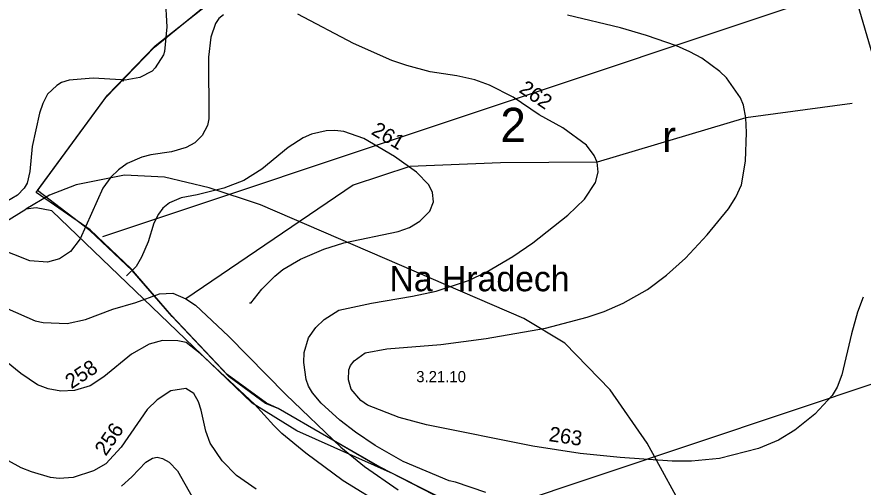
# Model space of a CAD drawing. Extents: x -662500 to -655523, y -1056000 to -1049993.
# Drawn here: x -661264 to -660694, y -1051665 to -1051349 of the extents above; entities that cross this region are included whole.
import ezdxf

# ---------------------------------------------------------------- set-up
doc = ezdxf.new("R2010")
doc.units = 0
for name, color, linetype in [('58', 7, 'Continuous'), ('Vrstva 1', 7, 'Continuous'), ('Vrstva 24', 7, 'Continuous'), ('Vrstva 46', 7, 'Continuous'), ('Vrstva 47', 7, 'Continuous'), ('Vrstva 5', 7, 'Continuous'), ('Vrstva 52', 7, 'Continuous'), ('Vrstva 57', 7, 'Continuous'), ('Vrstva 7', 7, 'Continuous')]:
    doc.layers.add(name, color=color, linetype=linetype)

msp = doc.modelspace()

# ---------------------------------------------------------------- linework, layer by layer
at = {"layer": '58'}
msp.add_lwpolyline([(-660954.84, -1051684.73), (-661019.26, -1051651.49), (-661088.02, -1051612.15), (-661096.49, -1051608.64), (-661120.92, -1051590.72), (-661159.33, -1051550.09), (-661186.32, -1051519.25), (-661214.88, -1051492.28), (-661249.95, -1051465.32), (-661202.87, -1051401.23), (-661170.76, -1051367.99), (-661128.4, -1051334.38)], dxfattribs=at)
at = {"layer": 'Vrstva 1'}
msp.add_lwpolyline([(-661122.96, -1052165.71), (-661115.78, -1052150.02), (-661075.82, -1052037.15), (-661075.7, -1052033.25), (-661075.53, -1052027.64), (-661075.33, -1052021.14), (-661075.17, -1052015.82), (-661074.99, -1052010.17), (-661050.62, -1051924.66), (-661025.57, -1051850.51), (-660999.68, -1051787.6), (-660960.61, -1051703.03), (-660954.94, -1051684.48), (-661022.97, -1051649.68), (-661088.06, -1051611.98), (-661095.96, -1051608.49), (-661122.36, -1051589.21), (-661159.82, -1051549.46), (-661187.06, -1051518.14), (-661214.68, -1051491.81), (-661250.88, -1051466.71), (-661204.06, -1051402.7), (-661171.31, -1051368.85), (-661098.04, -1051309.04)], dxfattribs=at)
at = {"layer": 'Vrstva 24'}
for points in [[(-660811, -1051687.5), (-660839.5, -1051635.5), (-660864.5, -1051599.5), (-660895, -1051568), (-660922.5, -1051551.5), (-661100, -1051475), (-661134.5, -1051463.5), (-661164.5, -1051456.5), (-661191.5, -1051455), (-661224, -1051461.5), (-661242, -1051468.5), (-661258, -1051478)], [(-661544.5, -1051614), (-661550.5, -1051604), (-661549, -1051590.5), (-661538, -1051572.5), (-661495.5, -1051546.5), (-661368, -1051523), (-661340, -1051515), (-661277, -1051489.5), (-661258, -1051478)], [(-660775, -1051753.5), (-660841, -1051749.5), (-660869.5, -1051742), (-660893, -1051730), (-660959, -1051682), (-661010.5, -1051656), (-661075.5, -1051627), (-661105.5, -1051608.5), (-661240.5, -1051479), (-661251, -1051477), (-661258, -1051478)]]:
    msp.add_lwpolyline(points, dxfattribs=at)
at = {"layer": 'Vrstva 46'}
msp.add_line((-659811.8, -1051303.28), (-660954.84, -1051684.73), dxfattribs=at)
at = {"layer": 'Vrstva 47'}
msp.add_line((-659893.49, -1051058.49), (-661206.18, -1051496.55), dxfattribs=at)
at = {"layer": 'Vrstva 5'}
msp.add_lwpolyline([(-660954.94, -1051684.48), (-661022.97, -1051649.68), (-661088.06, -1051611.98), (-661095.96, -1051608.49), (-661122.36, -1051589.21), (-661159.33, -1051550.09), (-661186.32, -1051519.25), (-661214.68, -1051491.81), (-661250.88, -1051466.71), (-661202.87, -1051401.23), (-661171.31, -1051368.85), (-661098.04, -1051309.04)], dxfattribs=at)
at = {"layer": 'Vrstva 52'}
msp.add_lwpolyline([(-660724.66, -1051248.73), (-660684.32, -1051385.67), (-660663.6, -1051424.65), (-660575.82, -1051529.8), (-660465.32, -1051694.68)], dxfattribs=at)
at = {"layer": 'Vrstva 57'}
msp.add_lwpolyline([(-660701.47, -1051406.86), (-660773.01, -1051416.51), (-660873.2, -1051446.27), (-660938.34, -1051446.81), (-660938.34, -1051446.81), (-660999.43, -1051449.16), (-661037.5, -1051461.84), (-661150.11, -1051538.24)], dxfattribs=at)
at = {"layer": 'Vrstva 7'}
for p, q in [((-661164.29, -1051332.89), (-661162.87, -1051355.28)), ((-661124.75, -1051347.06), (-661127.87, -1051349.62)), ((-661037.17, -1051366.34), (-661074.86, -1051346.78)), ((-660857.47, -1051355.99), (-660893.18, -1051347.35)), ((-661130.28, -1051353.02), (-661133.25, -1051362.09)), ((-661127.87, -1051349.62), (-661130.28, -1051353.02)), ((-661162.87, -1051355.28), (-661164.43, -1051371.72)), ((-660839.9, -1051360.95), (-660857.47, -1051355.99)), ((-661133.25, -1051362.09), (-661134.81, -1051375.69)), ((-660819.77, -1051368.04), (-660839.9, -1051360.95)), ((-661011.38, -1051377.82), (-661037.17, -1051366.34)), ((-660810.7, -1051372.01), (-660819.77, -1051368.04)), ((-661165.14, -1051374.13), (-661170.81, -1051382.92)), ((-661164.43, -1051371.72), (-661165.14, -1051374.13)), ((-661134.81, -1051375.69), (-661134.67, -1051417.07)), ((-660802.63, -1051376.4), (-660810.7, -1051372.01)), ((-661001.45, -1051381.22), (-661011.38, -1051377.82)), ((-660985.58, -1051385.47), (-661001.45, -1051381.22)), ((-660790.58, -1051385.19), (-660802.63, -1051376.4)), ((-661172.93, -1051385.04), (-661181.15, -1051389.3)), ((-661170.81, -1051382.92), (-661172.93, -1051385.04)), ((-660967.73, -1051388.16), (-660985.58, -1051385.47)), ((-660786.19, -1051389.44), (-660790.58, -1051385.19)), ((-661233.87, -1051392.7), (-661237.13, -1051394.68)), ((-661228.77, -1051391.14), (-661233.87, -1051392.7)), ((-661212.47, -1051389.86), (-661228.77, -1051391.14)), ((-661193.62, -1051390.85), (-661212.47, -1051389.86)), ((-661192.63, -1051391.71), (-661193.62, -1051390.85)), ((-661191.92, -1051390.86), (-661192.63, -1051391.71)), ((-661191.07, -1051391.14), (-661191.92, -1051390.86)), ((-661181.15, -1051389.3), (-661191.07, -1051391.14)), ((-660955.54, -1051390.86), (-660967.73, -1051388.16)), ((-660945.62, -1051394.54), (-660955.54, -1051390.86)), ((-660776.69, -1051402.9), (-660786.19, -1051389.44)), ((-661237.13, -1051394.68), (-661243.22, -1051400.49)), ((-660929.75, -1051402.62), (-660945.62, -1051394.54)), ((-661243.22, -1051400.49), (-661246.48, -1051406.87)), ((-660912.17, -1051414.52), (-660929.75, -1051402.62)), ((-660774.71, -1051408), (-660776.69, -1051402.9)), ((-661246.48, -1051406.87), (-661248.75, -1051413.39)), ((-660773.01, -1051416.51), (-660774.71, -1051408)), ((-661248.75, -1051413.39), (-661253.57, -1051435.78)), ((-660896.3, -1051423.17), (-660912.17, -1051414.52)), ((-661135.66, -1051421.61), (-661139.2, -1051428.41)), ((-661134.67, -1051417.07), (-661135.66, -1051421.61)), ((-660772.58, -1051426.43), (-660773.01, -1051416.51)), ((-661065.51, -1051427.56), (-661071.18, -1051429.83)), ((-661055.59, -1051425.15), (-661065.51, -1051427.56)), ((-661049.92, -1051425.01), (-661055.59, -1051425.15)), ((-661043.69, -1051425.72), (-661049.92, -1051425.01)), ((-661030.22, -1051430.4), (-661043.69, -1051425.72)), ((-660880.43, -1051434.93), (-660896.3, -1051423.17)), ((-660773.29, -1051445.56), (-660772.58, -1051426.43)), ((-661139.2, -1051428.41), (-661144.16, -1051433.37)), ((-661071.18, -1051429.83), (-661081.24, -1051436.35)), ((-661009.67, -1051442.58), (-661030.22, -1051430.4)), ((-661253.57, -1051435.78), (-661255.27, -1051452.5)), ((-661149.97, -1051436.35), (-661159.89, -1051439.32)), ((-661144.16, -1051433.37), (-661149.97, -1051436.35)), ((-661081.24, -1051436.35), (-661098.96, -1051450.94)), ((-660875.19, -1051441.73), (-660880.43, -1051434.93)), ((-661179.73, -1051442.87), (-661189.65, -1051447.26)), ((-661173.78, -1051441.31), (-661179.73, -1051442.87)), ((-661159.89, -1051439.32), (-661173.78, -1051441.31)), ((-660994.94, -1051453.07), (-661009.67, -1051442.58)), ((-660873.2, -1051446.27), (-660875.19, -1051441.73)), ((-661189.65, -1051447.26), (-661195.61, -1051451.37)), ((-660872.63, -1051453.07), (-660873.2, -1051446.27)), ((-660775.98, -1051461.57), (-660773.29, -1051445.56)), ((-661255.27, -1051452.5), (-661256.97, -1051460.44)), ((-661195.61, -1051451.37), (-661200.71, -1051456.33)), ((-661098.96, -1051450.94), (-661111.14, -1051458.6)), ((-660986.57, -1051461.57), (-660994.94, -1051453.07)), ((-660874.33, -1051459.87), (-660872.63, -1051453.07)), ((-661256.97, -1051460.44), (-661258.95, -1051463.7)), ((-661200.71, -1051456.33), (-661206.09, -1051463.84)), ((-661111.14, -1051458.6), (-661124.61, -1051463.84)), ((-660984.17, -1051466.67), (-660986.57, -1051461.57)), ((-660881.7, -1051471.21), (-660874.33, -1051459.87)), ((-660779.81, -1051469.79), (-660775.98, -1051461.57)), ((-661258.95, -1051463.7), (-661263.63, -1051468.52)), ((-661206.09, -1051463.84), (-661221.26, -1051497.85)), ((-661124.61, -1051463.84), (-661142.6, -1051468.37)), ((-660983.32, -1051472.91), (-660984.17, -1051466.67)), ((-661263.63, -1051468.52), (-661271.14, -1051472.91)), ((-661153.38, -1051470.36), (-661161.17, -1051473.62)), ((-661142.6, -1051468.37), (-661153.38, -1051470.36)), ((-660985.86, -1051479.29), (-660983.32, -1051472.91)), ((-660893.04, -1051481.98), (-660881.7, -1051471.21)), ((-660784.77, -1051477.59), (-660779.81, -1051469.79)), ((-661165.56, -1051477.16), (-661168.68, -1051481.27)), ((-661161.17, -1051473.62), (-661165.56, -1051477.16)), ((-660799.08, -1051495.3), (-660784.77, -1051477.59)), ((-661168.68, -1051481.27), (-661171.8, -1051487.36)), ((-660992.53, -1051485.95), (-660985.86, -1051479.29)), ((-660916.43, -1051500.69), (-660893.04, -1051481.98)), ((-661171.8, -1051487.36), (-661175.62, -1051499.83)), ((-660999.47, -1051490.34), (-660992.53, -1051485.95)), ((-661043.69, -1051500.54), (-661007.12, -1051492.89)), ((-661007.12, -1051492.89), (-660999.47, -1051490.34)), ((-660813.82, -1051510.89), (-660799.08, -1051495.3)), ((-661221.26, -1051497.85), (-661227.78, -1051506.5)), ((-661175.62, -1051499.83), (-661180.02, -1051510.18)), ((-661057.29, -1051504.79), (-661043.69, -1051500.54)), ((-660929.89, -1051509.76), (-660916.43, -1051500.69)), ((-661255.13, -1051512.73), (-661276.95, -1051504.23)), ((-661227.78, -1051506.5), (-661235.29, -1051511.31)), ((-661072.88, -1051511.46), (-661057.29, -1051504.79)), ((-661243.22, -1051513.58), (-661255.13, -1051512.73)), ((-661235.29, -1051511.31), (-661243.22, -1051513.58)), ((-661180.02, -1051510.18), (-661183.7, -1051516.42)), ((-661084.78, -1051518.54), (-661072.88, -1051511.46)), ((-660947.89, -1051520.24), (-660929.89, -1051509.76)), ((-660826.58, -1051522.23), (-660813.82, -1051510.89)), ((-661183.7, -1051516.42), (-661190.08, -1051522.79)), ((-661090.17, -1051522.94), (-661084.78, -1051518.54)), ((-661098.96, -1051531.72), (-661090.17, -1051522.94)), ((-660959.79, -1051525.91), (-660947.89, -1051520.24)), ((-660839.33, -1051532.01), (-660826.58, -1051522.23)), ((-660981.61, -1051533.14), (-660959.79, -1051525.91)), ((-661183.84, -1051540.65), (-661167.83, -1051534.98)), ((-661167.83, -1051534.98), (-661158.9, -1051534.56)), ((-661158.9, -1051534.56), (-661150.11, -1051538.24)), ((-661106.47, -1051541.07), (-661098.96, -1051531.72)), ((-660997.49, -1051536.54), (-660981.61, -1051533.14)), ((-660855.77, -1051541.22), (-660839.33, -1051532.01)), ((-661199.29, -1051545.19), (-661183.84, -1051540.65)), ((-661150.11, -1051538.24), (-661143.74, -1051542.49)), ((-661106.47, -1051541.07), (-661107.32, -1051541.22)), ((-661047.09, -1051545.89), (-661025.26, -1051541.22)), ((-661025.26, -1051541.22), (-660997.49, -1051536.54)), ((-660868.53, -1051546.74), (-660855.77, -1051541.22)), ((-660693.97, -1051537.19), (-660697.9, -1051547.17)), ((-661270.43, -1051544.76), (-661251.73, -1051553.12)), ((-661217.71, -1051552.27), (-661199.29, -1051545.19)), ((-661143.74, -1051542.49), (-661121.49, -1051563.32)), ((-661057.01, -1051552.27), (-661047.09, -1051545.89)), ((-660879.86, -1051550.71), (-660868.53, -1051546.74)), ((-660697.9, -1051547.17), (-660702.01, -1051561.91)), ((-661230.19, -1051554.82), (-661217.71, -1051552.27)), ((-661062.68, -1051557.51), (-661057.01, -1051552.27)), ((-660908.06, -1051558.02), (-660879.86, -1051550.71)), ((-661251.73, -1051553.12), (-661246.34, -1051554.26)), ((-661246.34, -1051554.26), (-661230.19, -1051554.82)), ((-661067.49, -1051564.6), (-661062.68, -1051557.51)), ((-660947.89, -1051565.02), (-660908.06, -1051558.02)), ((-661121.49, -1051563.32), (-661082.8, -1051602.72)), ((-660702.01, -1051561.91), (-660708.39, -1051589.4)), ((-661174.77, -1051568.85), (-661186.82, -1051575.51)), ((-661165.85, -1051566.3), (-661174.77, -1051568.85)), ((-661155.64, -1051566.44), (-661165.85, -1051566.3)), ((-661149.97, -1051567.58), (-661155.64, -1051566.44)), ((-661140.62, -1051575.09), (-661149.97, -1051567.58)), ((-661070.47, -1051574.38), (-661067.49, -1051564.6)), ((-661014.92, -1051571.83), (-660978.5, -1051568.99)), ((-660978.5, -1051568.99), (-660947.89, -1051565.02)), ((-661261.36, -1051588.41), (-661277.52, -1051575.37)), ((-661186.82, -1051575.51), (-661205.39, -1051590.82)), ((-661103.92, -1051609.1), (-661140.62, -1051575.09)), ((-661070.75, -1051581.18), (-661070.47, -1051574.38)), ((-661036.88, -1051580.05), (-661029.52, -1051574.66)), ((-661029.52, -1051574.66), (-661014.92, -1051571.83)), ((-661069.05, -1051592.52), (-661070.75, -1051581.18)), ((-661039.29, -1051583.17), (-661036.88, -1051580.05)), ((-661040.71, -1051592.8), (-661040.43, -1051586.14)), ((-661040.43, -1051586.14), (-661039.29, -1051583.17)), ((-661250.03, -1051596.06), (-661261.36, -1051588.41)), ((-661205.39, -1051590.82), (-661214.6, -1051596.91)), ((-661067.49, -1051597.05), (-661069.05, -1051592.52)), ((-661038.87, -1051599.04), (-661040.71, -1051592.8)), ((-660708.39, -1051589.4), (-660711.5, -1051597.62)), ((-661242.94, -1051598.9), (-661250.03, -1051596.06)), ((-661214.6, -1051596.91), (-661225.08, -1051600.03)), ((-661064.8, -1051601.59), (-661067.49, -1051597.05)), ((-660711.5, -1051597.62), (-660715, -1051603.3)), ((-661234.44, -1051600.45), (-661242.94, -1051598.9)), ((-661225.08, -1051600.03), (-661234.44, -1051600.45)), ((-661160.32, -1051600.17), (-661169.39, -1051606.12)), ((-661150.11, -1051598.61), (-661160.32, -1051600.17)), ((-661144.87, -1051602.01), (-661150.11, -1051598.61)), ((-661141.75, -1051607.54), (-661144.87, -1051602.01)), ((-661082.8, -1051602.72), (-661045.81, -1051638.01)), ((-661059.13, -1051608.39), (-661064.8, -1051601.59)), ((-661032.35, -1051606.69), (-661038.87, -1051599.04)), ((-660715, -1051603.3), (-660726.67, -1051615.9)), ((-661169.39, -1051606.12), (-661176.19, -1051612.64)), ((-661139.91, -1051613.21), (-661141.75, -1051607.54)), ((-661090.95, -1051623.51), (-661103.92, -1051609.1)), ((-661046.38, -1051619.87), (-661059.13, -1051608.39)), ((-661027.81, -1051609.81), (-661032.35, -1051606.69)), ((-661006.56, -1051618.17), (-661027.81, -1051609.81)), ((-661176.19, -1051612.64), (-661193.62, -1051638.15)), ((-661136.79, -1051627.38), (-661139.91, -1051613.21)), ((-661035.89, -1051628.09), (-661046.38, -1051619.87)), ((-660988.13, -1051623.13), (-661006.56, -1051618.17)), ((-660726.67, -1051615.9), (-660739.99, -1051626.67)), ((-661085.49, -1051628.8), (-661090.95, -1051623.51)), ((-660916.43, -1051637.44), (-660988.13, -1051623.13)), ((-660739.99, -1051626.67), (-660751.18, -1051633.33)), ((-661133.68, -1051635.32), (-661136.79, -1051627.38)), ((-661069.34, -1051642.12), (-661085.49, -1051628.8)), ((-661022.57, -1051637.02), (-661035.89, -1051628.09)), ((-661193.62, -1051638.15), (-661204.11, -1051649.21)), ((-661125.74, -1051647.22), (-661133.68, -1051635.32)), ((-661045.81, -1051638.01), (-661029.8, -1051651.05)), ((-661003.86, -1051647.65), (-661022.57, -1051637.02)), ((-660884.68, -1051642.26), (-660916.43, -1051637.44)), ((-660751.18, -1051633.33), (-660764.51, -1051639)), ((-661044.25, -1051660.68), (-661069.34, -1051642.12)), ((-660857.75, -1051645.09), (-660884.68, -1051642.26)), ((-660764.51, -1051639), (-660790.81, -1051645.75)), ((-661261.08, -1051651.9), (-661269.58, -1051647.36)), ((-661204.11, -1051649.21), (-661212.33, -1051654.02)), ((-661186.54, -1051658.13), (-661177.18, -1051648.21)), ((-661177.18, -1051648.21), (-661172.65, -1051645.52)), ((-661172.65, -1051645.52), (-661169.53, -1051644.81)), ((-661169.53, -1051644.81), (-661165.85, -1051645.66)), ((-661165.85, -1051645.66), (-661161.45, -1051648.07)), ((-661161.45, -1051648.07), (-661155.78, -1051654.02)), ((-661115.96, -1051657.14), (-661125.74, -1051647.22)), ((-660972.83, -1051660.68), (-661003.86, -1051647.65)), ((-660822.61, -1051647.51), (-660857.75, -1051645.09)), ((-660809.75, -1051647.4), (-660822.61, -1051647.51)), ((-660790.81, -1051645.75), (-660809.75, -1051647.4)), ((-661253.99, -1051654.73), (-661261.08, -1051651.9)), ((-661241.24, -1051658.42), (-661253.99, -1051654.73)), ((-661212.33, -1051654.02), (-661225.93, -1051658.42)), ((-661155.78, -1051654.02), (-661143.03, -1051676.7)), ((-661029.8, -1051651.05), (-661007.12, -1051666.78)), ((-661235.57, -1051659.12), (-661241.24, -1051658.42)), ((-661225.93, -1051658.42), (-661235.57, -1051659.12)), ((-661193.48, -1051664.37), (-661186.54, -1051658.13)), ((-661102.92, -1051666.35), (-661115.96, -1051657.14)), ((-661003.16, -1051685.77), (-661044.25, -1051660.68)), ((-660968.58, -1051661.53), (-660972.83, -1051660.68)), ((-660948.17, -1051668.62), (-660968.58, -1051661.53))]:
    msp.add_line(p, q, dxfattribs=at)

# ---------------------------------------------------------------- texts
at = {"layer": '58'}
msp.add_text('Na Hradech', height=17, dxfattribs=at).set_placement((-661013.06, -1051533.18))
at = {"layer": 'Vrstva 24'}
msp.add_text('3.21.10', height=7.5, dxfattribs=at).set_placement((-660995.03, -1051594.36))
at = {"layer": 'Vrstva 5'}
msp.add_text('r', height=21, dxfattribs=at).set_placement((-660829.44, -1051439.48))
at = {"layer": 'Vrstva 57'}
msp.add_text('2', height=23, dxfattribs=at).set_placement((-660938.34, -1051432.71))
at = {"layer": 'Vrstva 7'}
for s, rotation, p in [('262', 325.8862, (-660926.44, -1051398.81)), ('261', 329.3291, (-661025.92, -1051427.13)), ('258', 33.4886, (-661227.18, -1051599.24)), ('256', 55.6541, (-661204.08, -1051644.59)), ('263', 351.37, (-660906.15, -1051633.94))]:
    msp.add_text(s, height=10, rotation=rotation, dxfattribs=at).set_placement(p)

doc.saveas('drawing.dxf')
